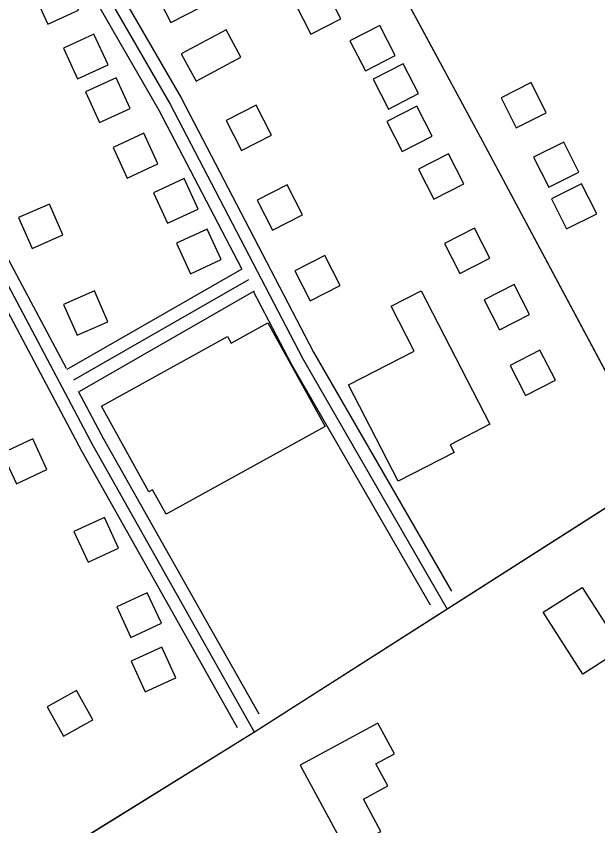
# Model space of a CAD drawing. Extents: x 3477039 to 3515015, y 546746 to 572297.
# Drawn here: x 3483632 to 3484323, y 562842 to 563803 of the extents above; entities that cross this region are included whole.
import ezdxf

# ---------------------------------------------------------------- set-up
doc = ezdxf.new("R2010")
doc.units = 0
doc.layers.add('V-BLDG-OTLN', color=7, linetype='Continuous')
doc.layers.add('V-ROAD-CNTR', color=7, linetype='Continuous')

msp = doc.modelspace()

# ---------------------------------------------------------------- linework, layer by layer
at = {"layer": 'V-BLDG-OTLN'}
for points in [[(3483705.86, 563810.68), (3483689.16, 563847.03), (3483652.81, 563830.33), (3483669.51, 563793.98)], [(3483851.21, 563814.29), (3483832.94, 563849.87), (3483797.35, 563831.6), (3483815.63, 563796.02)], [(3484017.27, 563800.43), (3483999, 563836.01), (3483963.42, 563817.74), (3483981.69, 563782.16)], [(3484082.08, 563756.73), (3484063.81, 563792.31), (3484028.23, 563774.04), (3484046.5, 563738.45)], [(3483740.81, 563745.72), (3483724.11, 563782.07), (3483687.77, 563765.37), (3483704.47, 563729.02)], [(3483845.5, 563726.07), (3483898.66, 563754.9), (3483881.05, 563787.36), (3483827.89, 563758.54)], [(3484109.55, 563711.43), (3484091.28, 563747.01), (3484055.69, 563728.74), (3484073.96, 563693.16)], [(3483767.14, 563693.93), (3483750.44, 563730.27), (3483714.09, 563713.57), (3483730.8, 563677.22)], [(3484207.78, 563706.67), (3484225.67, 563670.89), (3484261.44, 563688.78), (3484243.55, 563724.56)], [(3483935.14, 563662.17), (3483916.87, 563697.75), (3483881.28, 563679.48), (3483899.56, 563643.89)], [(3484125.82, 563660.91), (3484107.55, 563696.49), (3484071.97, 563678.22), (3484090.24, 563642.64)], [(3483799.92, 563628.01), (3483783.22, 563664.36), (3483746.87, 563647.66), (3483763.57, 563611.31)], [(3484246.36, 563636.13), (3484264.25, 563600.35), (3484300.02, 563618.24), (3484282.13, 563654.02)], [(3484163.32, 563604.46), (3484145.05, 563640.05), (3484109.47, 563621.77), (3484127.74, 563586.19)], [(3483847.79, 563574.2), (3483831.09, 563610.54), (3483794.74, 563593.84), (3483811.45, 563557.5)], [(3483971.86, 563567.74), (3483953.59, 563603.33), (3483918, 563585.06), (3483936.28, 563549.47)], [(3484267.63, 563586.66), (3484285.52, 563550.88), (3484321.29, 563568.77), (3484303.4, 563604.55)], [(3483634.63, 563564.33), (3483650.72, 563527.7), (3483687.34, 563543.79), (3483671.25, 563580.42)], [(3483875.19, 563514.4), (3483858.49, 563550.74), (3483822.14, 563534.04), (3483838.84, 563497.7)], [(3484194.36, 563516.29), (3484176.09, 563551.87), (3484140.5, 563533.6), (3484158.78, 563498.02)], [(3484016.45, 563483.82), (3483998.17, 563519.4), (3483962.59, 563501.13), (3483980.86, 563465.54)], [(3484241.57, 563449.28), (3484223.3, 563484.86), (3484187.71, 563466.59), (3484205.99, 563431.01)], [(3483688, 563461.25), (3483704.09, 563424.62), (3483740.71, 563440.71), (3483724.62, 563477.34)], [(3484104.43, 563405.92), (3484077.09, 563459.08), (3484112.96, 563477.53), (3484194.5, 563318.99), (3484147.21, 563294.66), (3484151.96, 563285.43), (3484085.55, 563251.28), (3484026.6, 563365.89)], [(3483733.12, 563340.53), (3483882.58, 563423.2), (3483886.94, 563415.32), (3483930.56, 563439.44), (3483998.58, 563316.46), (3483809.87, 563212.08), (3483793.85, 563241.05), (3483789.47, 563238.63)], [(3484272.17, 563371.33), (3484253.9, 563406.91), (3484218.32, 563388.64), (3484236.59, 563353.05)], [(3483668.27, 563265.25), (3483651.47, 563301.55), (3483615.17, 563284.75), (3483631.97, 563248.45)], [(3483753.41, 563172.05), (3483736.61, 563208.35), (3483700.31, 563191.55), (3483717.11, 563155.25)], [(3483804.24, 563082.76), (3483787.44, 563119.06), (3483751.14, 563102.26), (3483767.94, 563065.96)], [(3484303.94, 563125.31), (3484350.93, 563051.95), (3484304.79, 563022.4), (3484257.8, 563095.76)], [(3483821.36, 563018.13), (3483804.56, 563054.43), (3483768.26, 563037.63), (3483785.06, 563001.33)], [(3483668.54, 562983.59), (3483687.99, 562948.64), (3483722.94, 562968.09), (3483703.49, 563003.04)], [(3483969.04, 562914.38), (3484023.79, 562813.31), (3484064.97, 562835.61), (3484044.11, 562874.12), (3484072.99, 562889.76), (3484058.92, 562915.74), (3484081.06, 562927.73), (3484061.24, 562964.32)]]:
    msp.add_lwpolyline(points, close=True, dxfattribs=at)
at = {"layer": 'V-ROAD-CNTR'}
for points in [[(3484732.14, 562645.74), (3484666.56, 562766.59), (3484567.72, 562947.49), (3484396.21, 563261.37), (3484185.98, 563654.56), (3483902.4, 564179.75), (3483759.12, 564437.03), (3483573.9, 564786.66), (3483343.65, 565203.64), (3482914.2, 565989.66)], [(3485962.73, 564261.95), (3485636.35, 564051.62), (3485298.55, 563828.87), (3485097.08, 563703.31), (3484634.42, 563405.79), (3484394.1, 563259.33), (3483914.96, 562953.55), (3483626.75, 562774.83), (3483590.39, 562752.16)], [(3484403.38, 563248.24), (3484185.98, 563654.56), (3483916.14, 564154.29)], [(3483668.74, 563973.58), (3483701.38, 563910.84), (3483702.52, 563892.74), (3483814.45, 563699.09), (3483971.8, 563397.29), (3484143.81, 563099.6)], [(3483682.04, 563980.51), (3483716.15, 563914.94), (3483717.27, 563897.2), (3483827.6, 563706.31), (3483984.95, 563404.51), (3484148.96, 563120.67)], [(3483696.89, 563872.51), (3483801.3, 563691.86), (3483899.36, 563503.78)], [(3483914.96, 562953.55), (3483844.61, 563077.85), (3483722.81, 563294.11), (3483599.9, 563525.43), (3483472.3, 563763.63)], [(3483691.43, 563385.14), (3483613.13, 563532.49), (3483492.47, 563757.75)], [(3483894.81, 562958.7), (3483831.54, 563070.48), (3483709.65, 563286.91), (3483586.66, 563518.37), (3483466.16, 563743.33)], [(3483692.42, 563384.37), (3483900.09, 563503.29)], [(3483907.54, 563490.27), (3483699.87, 563371.36)], [(3483707.33, 563358.34), (3483915, 563477.25)], [(3483913.42, 563476.81), (3483958.65, 563390.07), (3484123.64, 563104.52)], [(3483920.23, 562974.7), (3483857.67, 563085.23), (3483735.97, 563301.31), (3483705.93, 563357.85)], [(3484410.06, 563269.06), (3483914.96, 562953.55), (3483633.74, 562779.17)]]:
    msp.add_lwpolyline(points, dxfattribs=at)

doc.saveas('drawing.dxf')
